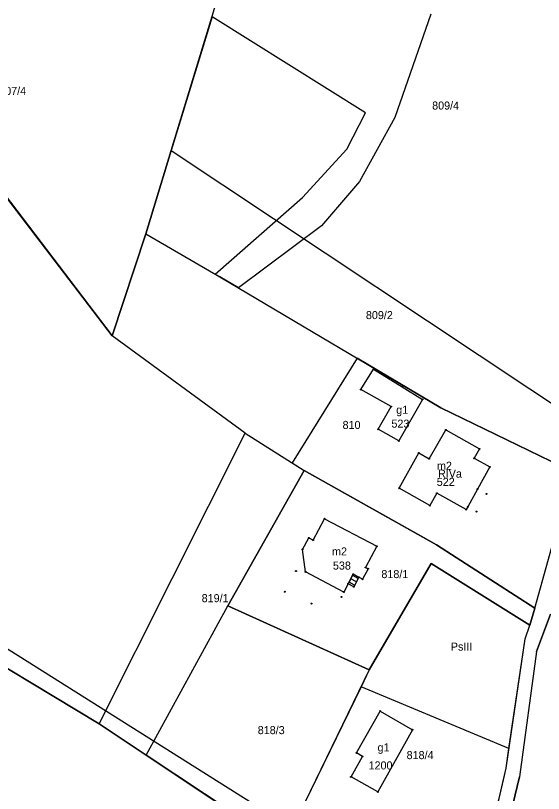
# Model space of a CAD drawing. Extents: x 7498273 to 7499989, y 5499795 to 5500810.
# Drawn here: x 7499768.9 to 7499867.3, y 5500223.1 to 5500368.1 of the extents above; entities that cross this region are included whole.
import ezdxf

# ---------------------------------------------------------------- set-up
doc = ezdxf.new("R2010")
doc.units = 0
for name, color, linetype in [('209-oznaczenie konturu klasyfikacyjnego', 7, 'Continuous'), ('211-numer działki ewidencyjnej', 7, 'Continuous'), ('217-kontur klasyfikacyjny', 7, 'Continuous'), ('218-kontur użytku gruntowego', 7, 'Continuous'), ('219-działka ewidencyjna', 7, 'Continuous'), ('312-budynek ewidencyjny', 7, 'Continuous'), ('312-oznaczenie budynku ewidencyjnego', 7, 'Continuous'), ('312-oznaczenie budynku ewidencyjnego-Atr117', 7, 'Continuous'), ('352-schody', 7, 'Continuous'), ('Punkt budynku', 7, 'Continuous')]:
    doc.layers.add(name, color=color, linetype=linetype)

# ---------------------------------------------------------------- blocks, each defined once
blk = doc.blocks.new('PUNKTBUD')
blk.add_circle((0, 0), 0.09)

msp = doc.modelspace()

# ---------------------------------------------------------------- linework, layer by layer
at = {"layer": '217-kontur klasyfikacyjny'}
for points in [[(7499805.51, 5500367.86), (7499797.92, 5500342.97)], [(7499834.09, 5500349.99), (7499805.51, 5500367.86)], [(7499846.27, 5500368.35), (7499839.6, 5500349.11)], [(7499830.62, 5500343.22), (7499834.09, 5500349.99)], [(7499839.6, 5500349.11), (7499833.01, 5500337.18)], [(7499797.92, 5500342.97), (7499793.18, 5500327.42)], [(7499822.36, 5500334.21), (7499830.62, 5500343.22)], [(7499833.01, 5500337.18), (7499825.92, 5500328.92)], [(7499786.91, 5500308.37), (7499767.27, 5500334.15)], [(7499806.1, 5500319.9), (7499822.36, 5500334.21)], [(7499825.92, 5500328.92), (7499810.43, 5500317.35)], [(7499793.18, 5500327.42), (7499786.91, 5500308.37)], [(7499806.99, 5500319.39), (7499806.1, 5500319.9)], [(7499810.43, 5500317.35), (7499806.99, 5500319.39)], [(7499832.53, 5500304.25), (7499820.47, 5500284.7)], [(7499848.17, 5500294.98), (7499832.53, 5500304.25)], [(7499872.77, 5500283.05), (7499848.17, 5500294.98)], [(7499820.47, 5500284.7), (7499822.67, 5500283.31)], [(7499808.47, 5500258.05), (7499822.67, 5500283.31)], [(7499822.67, 5500283.31), (7499835.84, 5500275.89)], [(7499865.67, 5500257.64), (7499872.77, 5500283.05)], [(7499835.84, 5500275.89), (7499844.46, 5500271.02)], [(7499844.46, 5500271.02), (7499847.32, 5500269.41)], [(7499847.32, 5500269.41), (7499865.67, 5500257.64)], [(7499846.37, 5500265.92), (7499834.82, 5500246.12)], [(7499864.72, 5500254.42), (7499846.37, 5500265.92)], [(7499834.82, 5500246.12), (7499808.47, 5500258.05)], [(7499868.56, 5500256.47), (7499865.98, 5500249.52)], [(7499863.88, 5500251.88), (7499864.72, 5500254.42)], [(7499784.49, 5500236.07), (7499755.15, 5500253.71)], [(7499820.43, 5500216.51), (7499761.94, 5500253.41)], [(7499860.85, 5500231.47), (7499863.88, 5500251.88)], [(7499865.98, 5500249.52), (7499862.79, 5500226.15)], [(7499834.82, 5500246.12), (7499833.29, 5500242.97)], [(7499833.29, 5500242.97), (7499830.99, 5500238.25)], [(7499860.85, 5500231.47), (7499833.29, 5500242.97)], [(7499830.99, 5500238.25), (7499820.43, 5500216.51)], [(7499793.24, 5500230.24), (7499784.49, 5500236.07)], [(7499860.31, 5500227.8), (7499860.85, 5500231.47)], [(7499809.45, 5500219.44), (7499793.24, 5500230.24)], [(7499859.81, 5500225.64), (7499860.31, 5500227.8)], [(7499855.09, 5500205.31), (7499859.81, 5500225.64)], [(7499862.79, 5500226.15), (7499857.88, 5500205.77)]]:
    msp.add_lwpolyline(points, dxfattribs=at)
at = {"layer": '218-kontur użytku gruntowego'}
for points in [[(7499805.51, 5500367.86), (7499797.92, 5500342.97)], [(7499834.09, 5500349.99), (7499805.51, 5500367.86)], [(7499846.27, 5500368.35), (7499839.6, 5500349.11)], [(7499830.62, 5500343.22), (7499834.09, 5500349.99)], [(7499839.6, 5500349.11), (7499833.01, 5500337.18)], [(7499797.92, 5500342.97), (7499793.18, 5500327.42)], [(7499822.36, 5500334.21), (7499830.62, 5500343.22)], [(7499833.01, 5500337.18), (7499825.92, 5500328.92)], [(7499786.91, 5500308.37), (7499767.27, 5500334.15)], [(7499806.1, 5500319.9), (7499822.36, 5500334.21)], [(7499825.92, 5500328.92), (7499810.43, 5500317.35)], [(7499793.18, 5500327.42), (7499786.91, 5500308.37)], [(7499806.99, 5500319.39), (7499806.1, 5500319.9)], [(7499810.43, 5500317.35), (7499806.99, 5500319.39)], [(7499832.53, 5500304.25), (7499820.47, 5500284.7)], [(7499848.17, 5500294.98), (7499832.53, 5500304.25)], [(7499872.77, 5500283.05), (7499848.17, 5500294.98)], [(7499820.47, 5500284.7), (7499822.67, 5500283.31)], [(7499822.67, 5500283.31), (7499808.47, 5500258.05)], [(7499835.84, 5500275.89), (7499822.67, 5500283.31)], [(7499865.67, 5500257.64), (7499872.77, 5500283.05)], [(7499844.46, 5500271.02), (7499835.84, 5500275.89)], [(7499847.32, 5500269.41), (7499844.46, 5500271.02)], [(7499865.67, 5500257.64), (7499847.32, 5500269.41)], [(7499834.82, 5500246.12), (7499846.37, 5500265.92)], [(7499846.37, 5500265.92), (7499864.72, 5500254.42)], [(7499808.47, 5500258.05), (7499834.82, 5500246.12)], [(7499864.72, 5500254.42), (7499865.67, 5500257.64)], [(7499868.56, 5500256.47), (7499865.98, 5500249.52)], [(7499863.88, 5500251.88), (7499864.72, 5500254.42)], [(7499784.49, 5500236.07), (7499755.15, 5500253.71)], [(7499820.43, 5500216.51), (7499761.94, 5500253.41)], [(7499860.85, 5500231.47), (7499863.88, 5500251.88)], [(7499865.98, 5500249.52), (7499862.79, 5500226.15)], [(7499834.82, 5500246.12), (7499833.29, 5500242.97)], [(7499833.29, 5500242.97), (7499830.99, 5500238.25)], [(7499860.85, 5500231.47), (7499833.29, 5500242.97)], [(7499830.99, 5500238.25), (7499820.43, 5500216.51)], [(7499793.24, 5500230.24), (7499784.49, 5500236.07)], [(7499860.31, 5500227.8), (7499860.85, 5500231.47)], [(7499809.45, 5500219.44), (7499793.24, 5500230.24)], [(7499859.81, 5500225.64), (7499860.31, 5500227.8)], [(7499855.09, 5500205.31), (7499859.81, 5500225.64)], [(7499862.79, 5500226.15), (7499857.88, 5500205.77)]]:
    msp.add_lwpolyline(points, dxfattribs=at)
at = {"layer": '219-działka ewidencyjna'}
for points in [[(7499797.92, 5500342.97), (7499808.92, 5500379.03)], [(7499793.18, 5500327.42), (7499797.92, 5500342.97)], [(7499797.92, 5500342.97), (7499874.37, 5500292.11)], [(7499763.57, 5500339.01), (7499786.91, 5500308.37)], [(7499786.91, 5500308.37), (7499793.18, 5500327.42)], [(7499793.18, 5500327.42), (7499806.99, 5500319.39)], [(7499806.99, 5500319.39), (7499848.17, 5500294.98)], [(7499811.7, 5500290.22), (7499786.91, 5500308.37)], [(7499848.17, 5500294.98), (7499872.77, 5500283.05)], [(7499784.49, 5500236.07), (7499811.7, 5500290.22)], [(7499811.7, 5500290.22), (7499822.67, 5500283.31)], [(7499822.67, 5500283.31), (7499808.47, 5500258.05)], [(7499822.67, 5500283.31), (7499847.32, 5500269.41)], [(7499865.67, 5500257.64), (7499872.77, 5500283.05)], [(7499847.32, 5500269.41), (7499865.67, 5500257.64)], [(7499834.82, 5500246.12), (7499846.37, 5500265.92)], [(7499846.37, 5500265.92), (7499864.72, 5500254.42)], [(7499793.24, 5500230.24), (7499808.47, 5500258.05)], [(7499834.82, 5500246.12), (7499808.47, 5500258.05)], [(7499865.67, 5500257.64), (7499864.72, 5500254.42)], [(7499865.98, 5500249.52), (7499868.56, 5500256.47)], [(7499863.88, 5500251.88), (7499864.72, 5500254.42)], [(7499755.15, 5500253.71), (7499784.49, 5500236.07)], [(7499860.31, 5500227.8), (7499863.88, 5500251.88)], [(7499865.98, 5500249.52), (7499862.79, 5500226.15)], [(7499834.82, 5500246.12), (7499818.82, 5500213.2)], [(7499784.49, 5500236.07), (7499793.24, 5500230.24)], [(7499793.24, 5500230.24), (7499818.82, 5500213.2)], [(7499855.09, 5500205.31), (7499860.31, 5500227.8)], [(7499857.88, 5500205.77), (7499862.79, 5500226.15)]]:
    msp.add_lwpolyline(points, dxfattribs=at)
at = {"layer": '312-budynek ewidencyjny'}
for points in [[(7499833.26, 5500298.37), (7499835.63, 5500302.16)], [(7499835.63, 5500302.16), (7499840.97, 5500298.9)], [(7499838.87, 5500295.19), (7499833.26, 5500298.37)], [(7499840.97, 5500298.9), (7499844.73, 5500296.55)], [(7499844.73, 5500296.55), (7499840.34, 5500288.8)], [(7499836.49, 5500290.98), (7499838.87, 5500295.19)], [(7499840.34, 5500288.8), (7499836.49, 5500290.98)], [(7499845.97, 5500285.48), (7499849.09, 5500290.84)], [(7499849.09, 5500290.84), (7499855.37, 5500287.32)], [(7499840.36, 5500279.97), (7499844.05, 5500286.56)], [(7499844.05, 5500286.56), (7499845.97, 5500285.48)], [(7499855.37, 5500287.32), (7499854.39, 5500285.58)], [(7499854.39, 5500285.58), (7499857.31, 5500283.94)], [(7499857.31, 5500283.94), (7499855.01, 5500279.83)], [(7499846.12, 5500276.74), (7499840.36, 5500279.97)], [(7499847.41, 5500279.06), (7499846.12, 5500276.74)], [(7499852.87, 5500276), (7499847.41, 5500279.06)], [(7499855.01, 5500279.83), (7499853.16, 5500276.53)], [(7499853.16, 5500276.53), (7499852.87, 5500276)], [(7499824.34, 5500270.3), (7499826.45, 5500274.29)], [(7499826.45, 5500274.29), (7499836.21, 5500269.15)], [(7499822.37, 5500268.56), (7499823.54, 5500270.72)], [(7499823.54, 5500270.72), (7499824.34, 5500270.3)], [(7499822.96, 5500264.38), (7499822.37, 5500268.56)], [(7499836.21, 5500269.15), (7499834.13, 5500265.2)], [(7499830.09, 5500260.61), (7499822.96, 5500264.38)], [(7499834.58, 5500264.97), (7499833.55, 5500263.02)], [(7499834.13, 5500265.2), (7499834.58, 5500264.97)], [(7499831.84, 5500263.93), (7499830.91, 5500262.16)], [(7499832.86, 5500263.39), (7499831.84, 5500263.93)], [(7499833.55, 5500263.02), (7499832.86, 5500263.39)], [(7499830.91, 5500262.16), (7499830.09, 5500260.61)], [(7499832.44, 5500230.63), (7499836.82, 5500238.44)], [(7499836.82, 5500238.44), (7499842.84, 5500234.96)], [(7499842.84, 5500234.96), (7499836.39, 5500223.37)], [(7499831.41, 5500226.16), (7499833.57, 5500229.99)], [(7499833.57, 5500229.99), (7499832.44, 5500230.63)], [(7499836.39, 5500223.37), (7499831.41, 5500226.16)]]:
    msp.add_lwpolyline(points, dxfattribs=at)
at = {"layer": '352-schody'}
msp.add_lwpolyline([(7499830.91, 5500262.16), (7499831.84, 5500263.93), (7499832.86, 5500263.39), (7499831.92, 5500261.62)], close=True, dxfattribs=at)
msp.add_lwpolyline([(7499830.91, 5500262.16), (7499831.84, 5500263.93), (7499832.86, 5500263.39), (7499831.92, 5500261.62)], close=True, dxfattribs=at)
for points in [[(7499832.416, 5500262.555), (7499831.398, 5500263.09)], [(7499832.745, 5500263.173), (7499831.724, 5500263.709)], [(7499832.088, 5500261.936), (7499831.073, 5500262.47)]]:
    msp.add_lwpolyline(points, dxfattribs=at)

# ---------------------------------------------------------------- block references
at = {"layer": 'Punkt budynku'}
for p in [(7499835.63, 5500302.16), (7499833.26, 5500298.37), (7499840.97, 5500298.9), (7499844.73, 5500296.55), (7499838.87, 5500295.19), (7499836.49, 5500290.98), (7499849.09, 5500290.84), (7499840.34, 5500288.8), (7499855.37, 5500287.32), (7499844.05, 5500286.56), (7499845.97, 5500285.48), (7499854.39, 5500285.58), (7499857.31, 5500283.94), (7499840.36, 5500279.97), (7499847.41, 5500279.06), (7499855.01, 5500279.83), (7499856.65, 5500278.91), (7499846.12, 5500276.74), (7499852.87, 5500276), (7499853.16, 5500276.53), (7499826.45, 5500274.29), (7499854.79, 5500275.62), (7499823.54, 5500270.72), (7499824.34, 5500270.3), (7499822.37, 5500268.56), (7499836.21, 5500269.15), (7499821.16, 5500264.52), (7499822.96, 5500264.38), (7499834.13, 5500265.2), (7499834.58, 5500264.97), (7499831.84, 5500263.93), (7499832.86, 5500263.39), (7499833.55, 5500263.02), (7499830.91, 5500262.16), (7499831.92, 5500261.62), (7499819.07, 5500260.68), (7499830.09, 5500260.61), (7499824.03, 5500258.48), (7499829.61, 5500259.71), (7499836.82, 5500238.44), (7499842.84, 5500234.96), (7499832.44, 5500230.63), (7499833.57, 5500229.99), (7499831.41, 5500226.16), (7499836.39, 5500223.37)]:
    msp.add_blockref('PUNKTBUD', p, dxfattribs=at)

# ---------------------------------------------------------------- texts
at = {"layer": '209-oznaczenie konturu klasyfikacyjnego'}
for s, p in [('RIVa', (7499847.62, 5500281.95)), ('PsIII', (7499850.01, 5500249.7))]:
    msp.add_text(s, height=1.5, dxfattribs=at).set_placement(p)
at = {"layer": '211-numer działki ewidencyjnej'}
for s, p in [('807/4', (7499765.85, 5500353.3)), ('809/4', (7499846.53, 5500350.58)), ('809/2', (7499834.19, 5500311.51)), ('810', (7499829.84, 5500291.03)), ('818/1', (7499837.07, 5500263.22)), ('819/1', (7499803.58, 5500258.73)), ('818/3', (7499814.03, 5500234.13)), ('818/4', (7499841.77, 5500229.47))]:
    msp.add_text(s, height=1.5, dxfattribs=at).set_placement(p)
at = {"layer": '312-oznaczenie budynku ewidencyjnego'}
for s, p in [('523', (7499838.94, 5500291.27)), ('522', (7499847.39, 5500280.41)), ('538', (7499828.04, 5500264.81)), ('1200', (7499834.68, 5500227.55))]:
    msp.add_text(s, height=1.5, dxfattribs=at).set_placement(p)
at = {"layer": '312-oznaczenie budynku ewidencyjnego-Atr117'}
for s, p in [('g1', (7499839.839, 5500293.85)), ('m2', (7499847.426, 5500283.42)), ('m2', (7499827.876, 5500267.45)), ('g1', (7499836.359, 5500230.91))]:
    msp.add_text(s, height=1.5, dxfattribs=at).set_placement(p)

doc.saveas('drawing.dxf')
